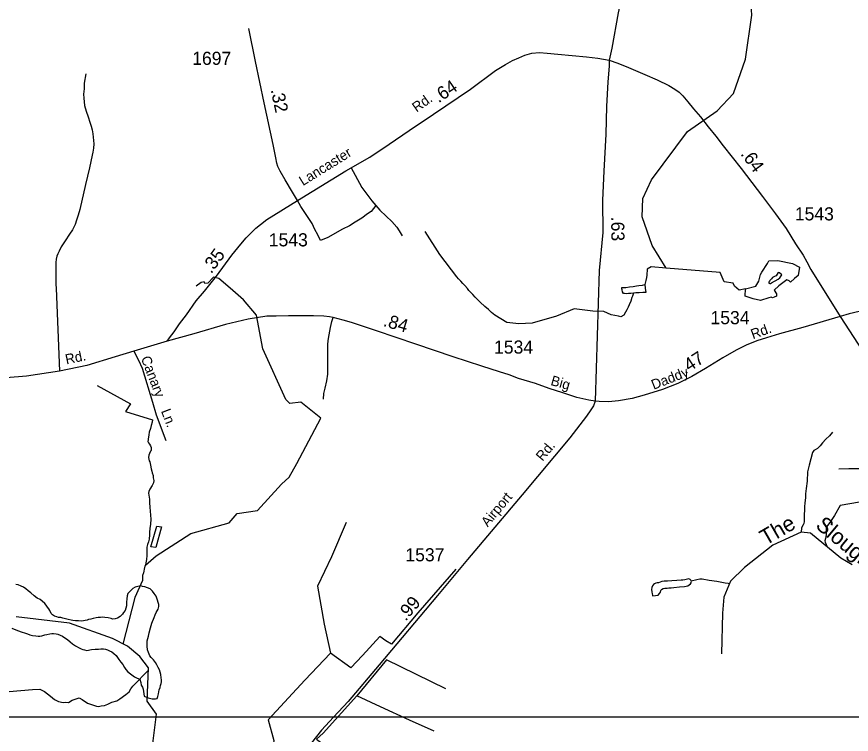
# Model space of a CAD drawing. Extents: x 2206922 to 2357709, y 510027 to 673830.
# Drawn here: x 2306719 to 2314671, y 634196 to 641028 of the extents above; entities that cross this region are included whole.
import ezdxf

# ---------------------------------------------------------------- set-up
doc = ezdxf.new("R2010")
doc.units = 0
for name, color, linetype in [('Exist Hydrographic Creek Single Shore', 7, 'Continuous'), ('Exist Hydrographic Creek Single Shore Label', 7, 'Continuous'), ('Exist Hydrographic Misc Water Feature', 7, 'Continuous'), ('Exist Road Non-System Type 51', 7, 'Continuous'), ('Exist Road Non-System Type 51 Label', 7, 'Continuous'), ('Exist Road Secondary Mileage Hundredths English Label', 7, 'Continuous'), ('Exist Road Secondary Type 51 Attributed', 7, 'Continuous'), ('Exist Road Secondary Type 51 Label', 7, 'Continuous'), ('Exist Road Secondary Type 51 Number Label', 7, 'Continuous'), ('Map Preparation Inset Cut Line', 7, 'Continuous')]:
    doc.layers.add(name, color=color, linetype=linetype)

msp = doc.modelspace()

# ---------------------------------------------------------------- linework, layer by layer
at = {"layer": 'Exist Hydrographic Creek Single Shore'}
for points in [[(2314679, 635808.8), (2314570.1, 635873.3), (2314284, 636111.1), (2314192, 636120.6), (2313924.7, 635995.5), (2313654.7, 635783.9), (2313519.6, 635653.9), (2313456, 635501), (2313443.2, 635348.1), (2313435.6, 634963.2)], [(2307631.9, 635106.5), (2307222.1, 635254), (2306713.9, 635315.5)], [(2311691, 631004.9), (2311665.1, 631036.8), (2311356.1, 631116.1), (2310938, 631279.6), (2310629, 631349.2), (2310328, 631464.9), (2309910.1, 631602.2), (2309265, 631976.4), (2309055, 632125.5), (2308701.1, 632472.1), (2308506.9, 632753), (2308328.1, 633083.9), (2308295.1, 633115.3), (2308286.1, 633147.7), (2308253.2, 633316.1), (2308221.7, 633410.7), (2308101.3, 633717.5), (2308012.5, 634081.6), (2308052.6, 634388.4), (2307962.9, 634512.9), (2307976, 634828.5), (2307892, 634936.6), (2307774.1, 635033.6), (2307631.9, 635106.5)]]:
    msp.add_lwpolyline(points, dxfattribs=at)
at = {"layer": 'Exist Hydrographic Misc Water Feature'}
msp.add_line((2309961.1, 634563.5), (2309638.6, 634208.1), dxfattribs=at)
for points in [[(2312907.2, 638634.2), (2312774, 638849.2), (2312679.1, 639124.3), (2312686.1, 639298.5), (2312767.1, 639475.7), (2313112, 639935.9), (2313393.1, 640131.1), (2313550, 640298.3), (2313662.9, 640624.4), (2313725.1, 641043.7), (2313705, 641351.4), (2313636.1, 641575), (2313642, 641831.2), (2313763, 642184), (2313819, 642425.8), (2313892, 642602.7), (2313951.6, 642708.5)], [(2312210, 638224.1), (2312032.2, 638248.3), (2311862.5, 638175.6), (2311630.9, 638110.9), (2311504.3, 638102.8), (2311388.5, 638116.3), (2311275.9, 638185.6), (2311243.5, 638211.1), (2311215, 638239), (2311178.7, 638268.3), (2311134.2, 638309.9), (2311114.3, 638333.6), (2311088.1, 638359.4), (2311065.8, 638383.1), (2311027.4, 638420.9), (2311013.3, 638440.5), (2310988.9, 638468.5), (2310970.6, 638488.3), (2310950.3, 638510), (2310930.2, 638531.7), (2310914, 638551.6), (2310751.4, 638762.8), (2310611.4, 638983.5)], [(2313972.1, 638707.3), (2314109.5, 638677.2), (2314178.2, 638642.8), (2314165.3, 638565.5), (2314131, 638535.4), (2314092.3, 638501.1), (2314079.5, 638513.9), (2314058, 638522.5), (2313980.7, 638466.7), (2313937.8, 638423.7), (2313959.2, 638389.4), (2313959.2, 638367.9), (2313937.8, 638359.3), (2313920.6, 638350.7), (2313907.7, 638359.3), (2313886.2, 638350.7), (2313804.6, 638324.9), (2313735.9, 638342.1), (2313658.7, 638367.9), (2313663, 638436.6), (2313761.7, 638462.4), (2313791.8, 638509.7), (2313804.6, 638574.1), (2313817.5, 638595.6), (2313873.4, 638677.2), (2313886.2, 638703), (2313972.1, 638707.3)], [(2312907.2, 638634.2), (2312765.5, 638647.1), (2312726.9, 638625.7), (2312724.5, 638566), (2312720.9, 638545.9), (2312713.3, 638515.8), (2312702.5, 638477.1)], [(2313663, 638436.6), (2313602.8, 638423.7), (2313559.9, 638462.4), (2313547, 638492.5), (2313461.1, 638505.4), (2313422.5, 638591.3), (2312907.2, 638634.2)], [(2307945.1, 635806.9), (2308048, 635894.6), (2308379, 636108.2), (2308742.3, 636209), (2308820.3, 636298.1), (2309015.2, 636326), (2309243.5, 636576.7), (2309315.9, 636643.5), (2309388, 636775.8), (2309616.6, 637206.3), (2309427.3, 637356.7), (2309321.5, 637345.6), (2309282.5, 637384.6), (2309065.3, 637865.1), (2309004.1, 638185.5), (2308881.6, 638333.2), (2308754, 638443.4), (2308644.1, 638534.1), (2308594.1, 638548.5), (2308539.1, 638492), (2308511.2, 638489.2), (2308505.7, 638503.1), (2308477.8, 638497.5), (2308430.5, 638464.1)], [(2313919.4, 638546.7), (2313909.9, 638531.2), (2313900, 638523.4), (2313894.1, 638515), (2313890.6, 638509), (2313886.3, 638501.2), (2313886.3, 638491), (2313894.1, 638487.4), (2313902.3, 638487.4), (2313912.5, 638495.6), (2313973, 638529.8), (2313989.9, 638542.1), (2314009.9, 638569.7), (2313988.4, 638588.1), (2313973, 638591.2), (2313955.6, 638560.1), (2313947.4, 638557.6), (2313939.6, 638553.5), (2313919.4, 638546.7)], [(2312597.3, 638396), (2312571.2, 638393.4), (2312549.1, 638393.5), (2312527.6, 638391.1), (2312509.5, 638393), (2312499.7, 638392.8), (2312491.3, 638408.7), (2312486.9, 638428.8), (2312485.3, 638438.8), (2312484.7, 638450.7), (2312522.6, 638451), (2312558.7, 638455.3), (2312593, 638459.9), (2312624.5, 638466.1), (2312648.3, 638468.6), (2312682.6, 638472.8), (2312702.5, 638477.1), (2312708.8, 638443.3), (2312713.1, 638403.3), (2312685.2, 638401), (2312651.6, 638398.4), (2312619.2, 638398.4), (2312597.3, 638396)], [(2312597.3, 638396), (2312597, 638394.6), (2312587.1, 638368.5), (2312581.4, 638354.3), (2312571.7, 638320.1), (2312556.1, 638284.4), (2312546.5, 638261.9), (2312532.8, 638236), (2312521.1, 638213.8), (2312503, 638185.7), (2312473.9, 638170.2), (2312452.4, 638175.6), (2312382.4, 638189.1), (2312312.3, 638221.4), (2312210, 638224.1)], [(2307485.1, 637517), (2307803, 637342.6), (2307757.2, 637270), (2308012.3, 637189), (2308010.7, 637169), (2308000.6, 637136.8), (2307993.5, 637108.7), (2307981.6, 637072.7), (2307977.7, 637046.6), (2307976, 637026.5), (2307972.3, 637010.4), (2307972.5, 637000.7), (2307970.3, 636982.4), (2307974.8, 636970.8), (2307984.6, 636958.7), (2307994.7, 636943), (2308001, 636925), (2308001, 636914.9), (2307999.4, 636896.9), (2307995.5, 636891), (2307983.6, 636868.9), (2307977.9, 636854.7), (2307976, 636830.7), (2307982.2, 636798.9), (2307986.5, 636788.9), (2307994.9, 636756.8), (2308001.5, 636725), (2308007.2, 636701), (2308009.7, 636685.3), (2308019.7, 636661.4), (2308020.5, 636637.4), (2308026.7, 636613.4), (2308023, 636591.2), (2308010.9, 636565), (2307987.5, 636528.8), (2307979.5, 636506.9), (2307976, 636492.8), (2307984.6, 636435.2), (2307984.4, 636401.1), (2307988.9, 636359), (2307993.9, 636281.3), (2307996.5, 636243.2), (2307993, 636197.1), (2307989.4, 636155), (2307985.5, 636121.1), (2307984.2, 636095.3), (2307980.5, 636055), (2307976.6, 636029.2), (2307967.2, 636003), (2307959.4, 635979.1), (2307959.4, 635957.1), (2307958, 635925), (2307958, 635897), (2307956.8, 635861), (2307948.8, 635829), (2307947.5, 635810.9), (2307939.1, 635796.7), (2307933.8, 635766.8), (2307929.5, 635748.8), (2307928, 635734.8), (2307918.2, 635708.7), (2307916.8, 635676.8), (2307917.3, 635661.5), (2307846.3, 635499.3), (2307731.6, 635055.4)], [(2314492, 637072.8), (2314464.1, 637038.4), (2314428.8, 637004.4), (2314397, 636969.9), (2314375.5, 636941.9), (2314347.6, 636915.7), (2314325.9, 636905.2), (2314314, 636899.3), (2314302.5, 636879.1), (2314269.3, 636758.7), (2314254.3, 636694.5), (2314249.4, 636606.4), (2314242, 636536.6), (2314234.6, 636486.6), (2314235, 636450.4), (2314227.7, 636396.4), (2314225.8, 636364.2), (2314226.4, 636324.4), (2314222.7, 636294.5), (2314223.1, 636246.6), (2314223.3, 636222.2), (2314219.6, 636203.2), (2314211.7, 636189.7), (2314197.2, 636161.1), (2314192, 636120.6)], [(2314968.3, 636646.2), (2314973.8, 636530.2), (2314987.3, 636423.1), (2314749.9, 636406.9), (2314565.6, 636375.9), (2314512.7, 636277.6), (2314465.3, 636213), (2314445.4, 636183.1), (2314436, 636166.7), (2314432.1, 636160.8), (2314432.5, 636132.8), (2314432.5, 636096.7), (2314428.6, 636076.9), (2314425.3, 636058.8), (2314419.4, 636038.6), (2314421.2, 636024.6), (2314440.4, 635981.2)], [(2308055.2, 636178.1), (2308098, 636172.7), (2308044.4, 635974.4), (2307998.9, 635982.4), (2308055.2, 636178.1)], [(2309857.6, 636213.2), (2309717.2, 635886.4), (2309585.3, 635607.1), (2309650.3, 635245.5), (2309708, 634967.2)], [(2310904.3, 635766.7), (2310542.4, 635352.4), (2310290.8, 635054.6), (2310235.6, 635085.3), (2310180.4, 635128.3), (2310015.3, 634945.6), (2309904.3, 634827.5), (2309708, 634967.2)], [(2313145.1, 635636.9), (2313147, 635643.1), (2313148.8, 635650.9), (2313146.8, 635656.9), (2313140.8, 635664.7), (2313134.7, 635670.9), (2313122.6, 635674.7), (2313110.7, 635674.5), (2313086.7, 635666.3), (2313064.8, 635661.9), (2313050.8, 635662), (2313008.6, 635659.5), (2312960.6, 635657), (2312921, 635654.4), (2312889.2, 635654.3), (2312867.3, 635649.9), (2312849.2, 635643.7), (2312834.9, 635639.4), (2312821.4, 635637.4), (2312807.6, 635633.4), (2312797.6, 635629.2), (2312787.1, 635621), (2312777.5, 635609.1), (2312771.3, 635595), (2312768, 635574.8), (2312769.9, 635553), (2312772.4, 635534.8), (2312776.5, 635521.2), (2312778.5, 635514.9), (2312806.6, 635517.5), (2312832.6, 635521.7), (2312842.3, 635537.7), (2312852.3, 635550), (2312858.1, 635563.7), (2312859.9, 635569.9), (2312863.8, 635575.8), (2312879.6, 635584), (2312893.9, 635588.3), (2312915.7, 635588.3), (2312933.5, 635590.9), (2312955.5, 635590.8), (2312981.3, 635595), (2313035.6, 635599.8), (2313083.6, 635604.4), (2313099.2, 635606.5), (2313115.2, 635610.6), (2313127.3, 635618.9), (2313139.2, 635628.9), (2313145.1, 635636.9)], [(2313146.8, 635656.9), (2313198.7, 635669.2), (2313226.7, 635676.8), (2313249.6, 635676.8), (2313315.9, 635664.1), (2313389.7, 635653.9), (2313468.7, 635638.6), (2313496.7, 635633.5), (2313510.5, 635632)], [(2307901.6, 635608.6), (2307873.5, 635604.2), (2307849.7, 635598.1), (2307825.5, 635583.9), (2307799.9, 635559.4), (2307778.4, 635537.1), (2307770.4, 635513.2), (2307768.7, 635485), (2307765, 635455.1), (2307765.4, 635419), (2307751.9, 635373.2), (2307738.2, 635357), (2307726.5, 635338.9), (2307704.5, 635318.7), (2307681, 635302.4), (2307659, 635295.9), (2307632.8, 635293.7), (2307619, 635297.5), (2307590.5, 635303.4), (2307560.6, 635307.1), (2307532.7, 635310.9), (2307516.7, 635308.4), (2307495, 635308.5), (2307475.1, 635306.2), (2307447, 635297.9), (2307424.8, 635293.4), (2307404.8, 635287.5), (2307391.2, 635283.1), (2307373.2, 635278.9), (2307355.3, 635276.7), (2307335, 635274.5), (2307307.4, 635276.3), (2307279.3, 635276.1), (2307255.3, 635279.7), (2307237.2, 635283.6), (2307209.3, 635287.4), (2307183.3, 635294.9), (2307158.7, 635302.7), (2307141.1, 635306.6), (2307117.1, 635308.2), (2307102.7, 635313.9), (2307078.9, 635321.6), (2307060.7, 635333.7), (2307049, 635347.6), (2307034.4, 635373.3), (2307026.4, 635391.1), (2307013.7, 635407.2), (2306999.6, 635426.8), (2306987.9, 635442.8), (2306963.5, 635462.7), (2306943.2, 635478.3), (2306915.3, 635491.8), (2306886.8, 635515.6), (2306852.8, 635543.4), (2306828.6, 635560.9), (2306806.4, 635580.8), (2306784.3, 635598.4), (2306761.7, 635606.2), (2306732.2, 635617.9), (2306709.8, 635621.7)], [(2308042.9, 634532.9), (2308056.8, 634536.9), (2308064.8, 634554.7), (2308070.6, 634581), (2308078.1, 634618.8), (2308085.5, 634641.2), (2308089.4, 634660.9), (2308095.2, 634681.1), (2308099.3, 634695.1), (2308099.3, 634715), (2308096.6, 634733.2), (2308092.7, 634765), (2308086.3, 634789.1), (2308080, 634808.7), (2308067.9, 634832.8), (2308053.5, 634856.5), (2308041.4, 634878.2), (2308023.2, 634904), (2308008.8, 634918), (2308000.8, 634928.1), (2307988.5, 634943.8), (2307974.4, 634973.5), (2307965.8, 635001.5), (2307963.5, 635033.5), (2307962.7, 635085.5), (2307974.8, 635129.6), (2307980.5, 635163.5), (2307993.7, 635209.8), (2308007.4, 635254), (2308028.7, 635307.9), (2308038.2, 635334.1), (2308048.2, 635356.1), (2308066, 635386.3), (2308073.2, 635412.4), (2308073.4, 635430.6), (2308067.1, 635452.3), (2308060.7, 635472.2), (2308048.4, 635510.2), (2308040, 635524.1), (2308027.9, 635538.1), (2308013.6, 635559.6), (2307991.8, 635579.5), (2307965.8, 635591.2), (2307941.6, 635598.9), (2307917.4, 635604.6), (2307901.6, 635608.6)], [(2306674.6, 635205.7), (2306728.5, 635184.2), (2306772.6, 635168.6), (2306792.5, 635160.7), (2306821.2, 635151.1), (2306845, 635141.5), (2306870.8, 635135.6), (2306903, 635132), (2306924.7, 635130.3), (2306939.3, 635130.5), (2306959.2, 635132.4), (2306987.3, 635142.8), (2307006.5, 635147.1), (2307034.4, 635151.5), (2307052.7, 635155.6), (2307070.5, 635155.8), (2307094.5, 635152.2), (2307112.6, 635148.2), (2307132.6, 635140.4), (2307154.8, 635128.9), (2307179, 635115.1), (2307203.2, 635097.3), (2307229.6, 635077.5), (2307251.8, 635057.9), (2307280.1, 635038.3), (2307314.1, 635020.6), (2307334.2, 635008.6), (2307348.2, 635002.9), (2307366.2, 634998.9), (2307388.1, 634993.2), (2307432, 635002), (2307468.1, 635006.3), (2307499.9, 635006.4), (2307522, 635010.8), (2307545.8, 635009.2), (2307565.9, 635007.4), (2307585.8, 635001.5), (2307604.3, 634989.9), (2307626, 634980.1), (2307646.3, 634964), (2307666.8, 634946.4), (2307691.2, 634906.6), (2307711.5, 634882.9), (2307729.6, 634861.1), (2307747.8, 634833.2), (2307759.9, 634811.5), (2307778.4, 634791.7), (2307804.4, 634771.9)], [(2309708, 634967.2), (2309465.6, 634712.4), (2309115.9, 634334.9), (2309168.1, 634135.4), (2309149.4, 634019.8)], [(2310807, 634629.8), (2310243.1, 634905), (2309961.1, 634563.5)], [(2306460.3, 634588.5), (2306869.2, 634621.5), (2306940.6, 634624.2), (2306984.5, 634602.3), (2307042.1, 634558.3), (2307080.5, 634528.1), (2307119, 634508.9), (2307162.9, 634497.9), (2307184.8, 634500.7), (2307212.3, 634497.9), (2307248, 634519.9), (2307313.8, 634541.8), (2307344, 634528.1), (2307393.4, 634492.4), (2307442.8, 634475.9), (2307481.2, 634465), (2307497.7, 634459.5), (2307525.2, 634467.7), (2307555.3, 634470.4), (2307588.3, 634484.2), (2307626.7, 634500.7), (2307673.4, 634514.4), (2307703.6, 634533.6), (2307760.7, 634573.7), (2307790, 634599.7), (2307807.8, 634629.7), (2307827.1, 634654.4), (2307975.2, 634807.8)], [(2307804.4, 634771.9), (2307842.7, 634744.3), (2307868.8, 634730.6), (2307891.1, 634720.8), (2307901.2, 634690.1), (2307901.2, 634690.1), (2307906.6, 634662.7), (2307917.6, 634646.2)], [(2307917.6, 634646.2), (2307923.1, 634624.2), (2307934.1, 634558.3), (2307972.5, 634541.8), (2308010.9, 634533.6), (2308035.3, 634532.4), (2308042.9, 634532.9)], [(2310695.7, 634225.9), (2310462.6, 634330.3), (2310186.5, 634457.6), (2309961.1, 634563.5)], [(2309638.6, 634208.1), (2309575.5, 634148.1), (2310022.1, 633812.2)]]:
    msp.add_lwpolyline(points, dxfattribs=at)
at = {"layer": 'Exist Road Non-System Type 51'}
for points in [[(2307377.2, 640482.7), (2307363.7, 640396.5), (2307361, 640339.9), (2307356.5, 640291.1), (2307358.3, 640251.6), (2307365.5, 640183.7), (2307381.6, 640128), (2307399.6, 640074.1), (2307417.5, 640023.8), (2307430.1, 639986.1), (2307439.1, 639952), (2307444.5, 639914.3), (2307448.1, 639881.9), (2307449.9, 639849.6), (2307453.4, 639817.3), (2307451.6, 639775.6), (2307446.3, 639740), (2307439.1, 639711.3), (2307412.2, 639590.8), (2307374.5, 639430.9), (2307322.4, 639193.8), (2307306.3, 639139.9), (2307290.1, 639089.7), (2307275.7, 639050.1), (2307252.4, 638999.9), (2307223.7, 638956.6), (2307182.4, 638893.7), (2307144.7, 638836.2), (2307123.2, 638796.7), (2307112.4, 638769.8), (2307103.4, 638748.2), (2307096.2, 638719.5), (2307092.7, 638687.1), (2307090.9, 638653), (2307090.9, 638600.9), (2307090.9, 638539.9), (2307092.7, 638478.8), (2307096.2, 638442.9), (2307128.2, 637653.8)], [(2309906.4, 639589), (2309943.6, 639518.2), (2310009, 639403.1), (2310065.7, 639326.9), (2310102.8, 639273.8), (2310141.8, 639231.3)], [(2310141.8, 639231.3), (2310097.5, 639172.9), (2310062.1, 639149.9), (2310007.3, 639109.1), (2309945.3, 639072), (2309890.5, 639038.3), (2309823.2, 639006.4), (2309685.2, 638926.8), (2309614.4, 638896.7), (2309589.6, 638949.8), (2309561.3, 639002.9), (2309534.8, 639057.8), (2309483.5, 639133.9), (2309426.8, 639220.7), (2309395, 639279.1)], [(2310141.8, 639231.3), (2310180.7, 639187.1), (2310240.9, 639128.6), (2310292.2, 639077.3), (2310340, 639024.1), (2310363, 638988.7), (2310391.3, 638940.9)], [(2309643.1, 637387.8), (2309644.9, 637440.4), (2309659.4, 637493), (2309673.9, 637560.1), (2309682.9, 637625.4), (2309682.9, 637699.7), (2309682.9, 637837.5), (2309682.9, 637904.6), (2309688.4, 637946.3), (2309697.4, 638000.7), (2309710.1, 638068.7), (2309722.8, 638124.9), (2309735.5, 638163)], [(2307835.2, 637843.8), (2307880.8, 637757.6), (2307913.6, 637680.6), (2308012, 637358.2), (2308049, 637237), (2308141.7, 636993.2)], [(2315207, 636836.7), (2315039.7, 636747.3), (2314986.8, 636722.5), (2314955.3, 636718), (2314873.2, 636716.9), (2314755, 636722.5), (2314647, 636723.6), (2314551.4, 636719.1)]]:
    msp.add_lwpolyline(points, dxfattribs=at)
at = {"layer": 'Exist Road Secondary Type 51 Attributed'}
for points in [[(2312955, 642771.5), (2312813.4, 642289.8), (2312730.3, 642063.2), (2312663.8, 641853.4), (2312595.8, 641659.4), (2312539.1, 641461.1), (2312450.7, 641063.6), (2312390.2, 640727.1), (2312365.7, 640614.7)], [(2309395, 639279.1), (2309347.2, 639358.8), (2309278.2, 639473.9), (2309228.6, 639557.1), (2309207.4, 639601.4), (2309198.6, 639633.3), (2309189.7, 639682.9), (2309162.3, 639811.2), (2309077.3, 640209.7), (2308995.1, 640602.8), (2308932.6, 640914.5)], [(2309395, 639279.1), (2309854.6, 639559.3), (2310082.9, 639690.4), (2310267, 639814.3), (2310458.1, 639945.4), (2310689.9, 640099.4), (2311042.1, 640338.5), (2311282.7, 640516.4), (2311376.9, 640574.4), (2311442, 640610.3), (2311502.2, 640636.8), (2311560.5, 640663.4), (2311626, 640681.1), (2311702.1, 640686.4), (2311774.7, 640680.2), (2311873.8, 640671.4), (2312011.8, 640659), (2312148.1, 640646.6), (2312256, 640634.2), (2312365.7, 640614.7)], [(2312365.7, 640614.7), (2312363.9, 640556.9), (2312351.5, 640408.8), (2312338, 640172.8), (2312332.8, 639910.9), (2312314.8, 639556.9), (2312301.7, 639282.9), (2312305, 638975.1), (2312270.1, 638612.3), (2312231.1, 637366.6)], [(2312365.7, 640614.7), (2312445.4, 640586.4), (2312548, 640543.9), (2312705.5, 640478.4), (2312820.5, 640427), (2312932, 640372.1), (2312990.4, 640336.7), (2313031.5, 640308.8), (2313065.2, 640275.2), (2313112.9, 640216.7), (2313167.8, 640151.2), (2313233.3, 640075.1), (2313307.6, 639979.5), (2313380.1, 639890.9), (2313450.9, 639798.8), (2313620.8, 639582.8), (2313824.3, 639315.4), (2313948.2, 639152.5), (2314049.1, 639012.6), (2314141.1, 638865.7), (2314211.9, 638758.5), (2314247.3, 638694.8), (2314284.7, 638620.8), (2314564.9, 638172.7)], [(2308154.5, 637938), (2308175.9, 637969.3), (2308218.6, 638029.2), (2308270.6, 638103.8), (2308335.7, 638190.4), (2308430.2, 638321.5), (2308508.4, 638415.9), (2308621.7, 638557.6), (2308770.3, 638758.5), (2308855.3, 638863), (2308904.8, 638923.2), (2308949, 638967.5), (2308996.8, 639013.5), (2309041.1, 639050.7), (2309101.2, 639096.7), (2309395, 639279.1)], [(2314801.2, 638234.6), (2314650.4, 638199.7), (2314564.9, 638172.7)], [(2312231.1, 637366.6), (2312171.5, 637376.8), (2312055.1, 637404.1), (2311922.8, 637445.8), (2311794.1, 637489.4), (2311661.8, 637536.5), (2311500.6, 637584.6), (2311411.8, 637617.2), (2311319.3, 637646.2), (2311150.8, 637702.4), (2310877.2, 637791.3), (2310523.8, 637911), (2310148.7, 638037.9), (2309909.5, 638115.9), (2309831, 638138.2), (2309735.5, 638163), (2309700.7, 638169.5), (2309644.9, 638175.7), (2309547, 638179.3), (2309503.5, 638181.1), (2309467.3, 638181.1), (2309307.8, 638179.3), (2309192, 638175.4), (2309102.3, 638175.4), (2308924.1, 638149.8), (2308710.3, 638097), (2308408.2, 638010), (2308154.5, 637938)], [(2314564.9, 638172.7), (2314210.4, 638069.1), (2313986.6, 638008.5), (2313863.4, 637971.3), (2313772.3, 637942.6), (2313671, 637902.1), (2313574.8, 637854.8), (2313448.2, 637778.8), (2313282.8, 637680), (2313152.8, 637602.3), (2313017.8, 637535.6), (2312870.9, 637478.1), (2312697.1, 637425.8), (2312584, 637392), (2312452.3, 637370), (2312358.4, 637362.2), (2312268.4, 637365.2), (2312231.1, 637366.6)], [(2314564.9, 638172.7), (2314777.6, 637848.4)], [(2308154.5, 637938), (2307835.2, 637843.8), (2307658.5, 637789.7), (2307387.4, 637708.5), (2307128.2, 637653.8), (2306812.9, 637604.5), (2306421.4, 637574.3), (2306049.4, 637547.2), (2305764.4, 637525.1), (2305593.2, 637509.4), (2305353.8, 637483.7), (2304967.2, 637478.5), (2304461.6, 637459.3), (2304165.9, 637455.9), (2303927.8, 637447.3), (2303530.1, 637437.4), (2303093.4, 637422.5)], [(2312231.1, 637366.6), (2312214.2, 637323.8), (2312189.5, 637284.4), (2312149, 637225.9), (2311988, 637019.3), (2311535.7, 636476), (2311013.6, 635860.7), (2310727.8, 635517.8), (2310171.9, 634856.9), (2309877.1, 634507.3), (2309738.8, 634359.7), (2309622.8, 634235.9), (2309479.6, 634052.9), (2309395, 633934), (2309310, 633779.3), (2309278.5, 633711.8), (2309243.6, 633629.6), (2309184, 633459.6), (2309119.8, 633251.3)]]:
    msp.add_lwpolyline(points, dxfattribs=at)
at = {"layer": 'Map Preparation Inset Cut Line'}
msp.add_line((2309738.8, 634359.7), (2305656.5, 634359.7), dxfattribs=at)
msp.add_lwpolyline([(2315207, 636836.7), (2315207, 634359.7), (2309738.8, 634359.7)], dxfattribs=at)

# ---------------------------------------------------------------- texts
at = {"layer": 'Exist Hydrographic Creek Single Shore Label'}
for s, rotation, p in [('The', 29.99384, (2313854.8, 635990.2)), ('Slough', 320.2612, (2314321.2, 636169.2))]:
    msp.add_text(s, height=150, rotation=rotation, dxfattribs=at).set_placement(p)
at = {"layer": 'Exist Road Non-System Type 51 Label'}
for s, p in [('Canary', (2307901.1, 637777.3)), ('Ln.', (2308092.9, 637273.9))]:
    msp.add_text(s, height=95, rotation=290.86284, dxfattribs=at).set_placement(p)
at = {"layer": 'Exist Road Secondary Mileage Hundredths English Label'}
for s, rotation, p in [('.64', 34.1696, (2310738.9, 640202.2)), ('.32', 282.03508, (2309138.6, 640332)), ('.64', 306.23471, (2313611.4, 639720)), ('.63', 270.61436, (2312383.1, 639123)), ('.35', 53.51268, (2308572.8, 638574.3)), ('.84', 343.59439, (2310204.8, 638084.8)), ('.47', 32.82847, (2313087.2, 637619.6)), ('.99', 49.67769, (2310425.8, 635266.9))]:
    msp.add_text(s, height=125, rotation=rotation, dxfattribs=at).set_placement(p)
at = {"layer": 'Exist Road Secondary Type 51 Label'}
for s, rotation, p in [('Rd.', 35.37275, (2310529.6, 640114.4)), ('Lancaster', 31.81473, (2309446.5, 639414.8)), ('Rd.', 19.86827, (2313734.1, 637956.7)), ('Rd.', 11.91669, (2307192.8, 637717.7)), ('Daddy', 21.42959, (2312788.2, 637475.3)), ('Big', 344.13586, (2311800.7, 637523.1)), ('Rd.', 49.94486, (2311729.2, 636790.2)), ('Airport', 50.28675, (2311207.4, 636164))]:
    msp.add_text(s, height=95, rotation=rotation, dxfattribs=at).set_placement(p)
at = {"layer": 'Exist Road Secondary Type 51 Number Label'}
for s, p in [('1697', (2308391.8, 640569.4)), ('1543', (2314133.2, 639088.5)), ('1543', (2309121.3, 638841.4)), ('1534', (2313329.7, 638100.5)), ('1534', (2311267.5, 637820.3)), ('1537', (2310422.8, 635842.7))]:
    msp.add_text(s, height=125, dxfattribs=at).set_placement(p)

doc.saveas('drawing.dxf')
